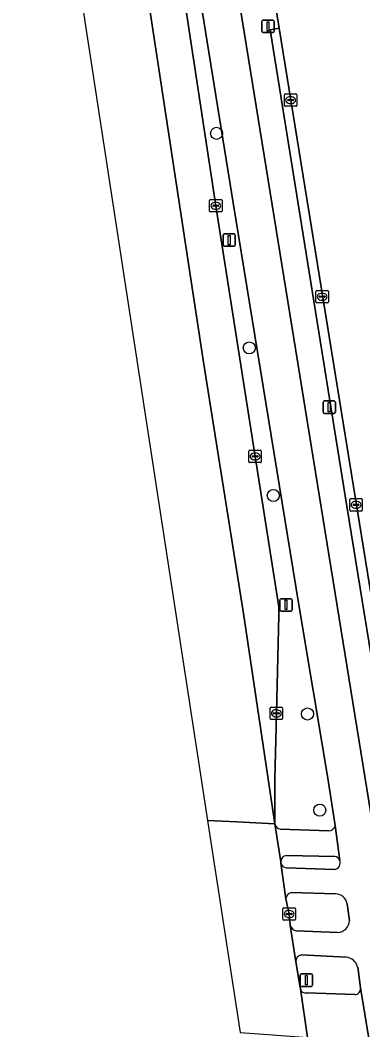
# Model space of a CAD drawing. Extents: x 160888 to 161385, y 386490 to 386908.
# Drawn here: x 160914.5 to 160942.2, y 386590.1 to 386671.6 of the extents above; entities that cross this region are included whole.
import ezdxf

# ---------------------------------------------------------------- set-up
doc = ezdxf.new("R2010")
doc.units = 0
for name, color, linetype in [('IMGEO_Berm_groen', 7, 'Continuous'), ('IMGEO_Boom', 7, 'Continuous'), ('IMGEO_Fietspad_gesloten', 7, 'Continuous'), ('IMGEO_Groenvoorziening', 7, 'Continuous'), ('IMGEO_Haag', 7, 'Continuous'), ('IMGEO_Kolk', 7, 'Continuous'), ('IMGEO_Lichtmast', 7, 'Continuous'), ('IMGEO_Rijbaan_lokaal_gesloten', 7, 'Continuous'), ('IMGEO_Rijbaan_lokaal_open', 7, 'Continuous'), ('IMGEO_Verkeerseiland_open', 7, 'Continuous'), ('IMGEO_Voetpad_open', 7, 'Continuous')]:
    doc.layers.add(name, color=color, linetype=linetype)

msp = doc.modelspace()

# ---------------------------------------------------------------- linework, layer by layer
at = {"layer": 'IMGEO_Berm_groen'}
for points in [[(160922.94, 386706.686), (160922.993, 386704.258), (160923.909, 386698.07), (160927.101, 386677.842), (160930.347, 386656.596), (160933.524, 386636.354), (160935.436, 386624.216), (160935.438, 386623.528), (160935.246, 386615.609), (160935.115, 386610.302), (160935.118, 386606.678)], [(160931.762, 386656.821), (160924.065, 386704.353), (160923.881, 386705.616), (160924.045, 386705.64), (160923.906, 386706.637)], [(160940.002, 386606.539), (160939.405, 386610.379), (160937.033, 386624.536), (160931.762, 386656.821)], [(160935.562, 386606.248), (160939.476, 386606.128)]]:
    msp.add_lwpolyline(points, dxfattribs=at)
for centre, radius, start, end in [((160935.658, 386606.791), 0.551, 191.8234, 260.01201), ((160939.468, 386606.68), 0.552, 270.83529, 345.17063)]:
    msp.add_arc(centre, radius, start, end, dxfattribs=at)
at = {"layer": 'IMGEO_Boom'}
for centre in [(160930.407, 386662.44), (160933.054, 386645.116), (160935.001, 386633.196), (160937.765, 386615.559), (160938.753, 386607.795)]:
    msp.add_circle(centre, 0.489, dxfattribs=at)
at = {"layer": 'IMGEO_Fietspad_gesloten'}
for points in [[(160943.505, 386603.709), (160932.662, 386670.444), (160925.741, 386713.136)], [(160923.906, 386706.637), (160924.045, 386705.64), (160923.881, 386705.616), (160924.065, 386704.353), (160931.762, 386656.821), (160937.033, 386624.536), (160939.405, 386610.379), (160940.002, 386606.539), (160940.374, 386603.737)], [(160935.61, 386603.505), (160936.001, 386600.618)], [(160939.947, 386603.008), (160936.042, 386603.139)], [(160936.45, 386601.151), (160940.037, 386601.03)], [(160940.962, 386600.22), (160941.167, 386598.888)], [(160936.354, 386598.512), (160936.816, 386595.539)], [(160940.212, 386597.913), (160936.849, 386598.04)], [(160937.263, 386596.115), (160940.878, 386595.921)], [(160941.821, 386595.122), (160942.044, 386593.436), (160942.752, 386589.198), (160942.783, 386589.01), (160944.411, 386579.1), (160946.239, 386561.743), (160946.243, 386561.497), (160947.298, 386551.363), (160947.352, 386550.841), (160950.353, 386522.194), (160950.841, 386517.617), (160951.189, 386515.033), (160951.698, 386513.091), (160952.106, 386512.413), (160952.524, 386511.434), (160953.74, 386508.016), (160958.815, 386508.84)]]:
    msp.add_lwpolyline(points, dxfattribs=at)
for centre, radius, start, end in [((160939.885, 386603.534), 0.529, 276.67893, 22.60317), ((160936.089, 386603.633), 0.496, 194.9239, 264.53208), ((160936.621, 386600.551), 0.623, 105.91038, 173.86795), ((160940.008, 386600.064), 0.966, 9.28912, 88.2952), ((160940.157, 386598.922), 1.011, 273.12124, 358.0662), ((160937.033, 386598.729), 0.713, 197.70754, 255.0175), ((160937.384, 386595.559), 0.569, 102.31713, 182.05696), ((160940.782, 386594.852), 1.073, 14.55928, 84.89179)]:
    msp.add_arc(centre, radius, start, end, dxfattribs=at)
at = {"layer": 'IMGEO_Groenvoorziening'}
msp.add_lwpolyline([(160944.92, 386612.838), (160935.462, 386670.942), (160934.732, 386670.802), (160940.942, 386632.337), (160944.16, 386612.627)], close=True, dxfattribs=at)
at = {"layer": 'IMGEO_Haag'}
msp.add_lwpolyline([(160944.92, 386612.838), (160935.462, 386670.942), (160934.732, 386670.802), (160940.942, 386632.337), (160944.16, 386612.627)], close=True, dxfattribs=at)
at = {"layer": 'IMGEO_Kolk'}
for p, q in [((160935.971, 386665.624), (160936.823, 386665.624)), ((160935.896, 386664.698), (160935.896, 386665.55)), ((160936.155, 386665.118), (160936.155, 386665.13)), ((160936.593, 386665.081), (160936.195, 386665.081)), ((160936.198, 386665.167), (160936.596, 386665.167)), ((160936.407, 386664.844), (160936.382, 386664.844)), ((160936.384, 386665.404), (160936.409, 386665.404)), ((160936.639, 386665.13), (160936.639, 386665.118)), ((160936.897, 386665.55), (160936.897, 386664.698)), ((160936.823, 386664.624), (160935.971, 386664.624)), ((160929.846, 386656.17), (160929.846, 386657.022)), ((160929.921, 386657.096), (160930.773, 386657.096)), ((160930.334, 386656.876), (160930.359, 386656.876)), ((160930.847, 386657.022), (160930.847, 386656.17)), ((160930.773, 386656.096), (160929.921, 386656.096)), ((160930.105, 386656.59), (160930.105, 386656.602)), ((160930.543, 386656.553), (160930.145, 386656.553)), ((160930.148, 386656.639), (160930.546, 386656.639)), ((160930.357, 386656.316), (160930.332, 386656.316)), ((160930.589, 386656.602), (160930.589, 386656.59)), ((160938.447, 386648.825), (160938.447, 386649.677)), ((160938.522, 386649.751), (160939.374, 386649.751)), ((160938.935, 386649.531), (160938.96, 386649.531)), ((160939.448, 386649.677), (160939.448, 386648.825)), ((160939.374, 386648.751), (160938.522, 386648.751)), ((160938.706, 386649.245), (160938.706, 386649.257)), ((160939.144, 386649.208), (160938.746, 386649.208)), ((160938.749, 386649.294), (160939.147, 386649.294)), ((160938.958, 386648.971), (160938.933, 386648.971)), ((160939.19, 386649.257), (160939.19, 386649.245)), ((160933.023, 386635.928), (160933.023, 386636.78)), ((160933.098, 386636.854), (160933.95, 386636.854)), ((160933.282, 386636.348), (160933.282, 386636.36)), ((160933.72, 386636.311), (160933.322, 386636.311)), ((160933.325, 386636.397), (160933.723, 386636.397)), ((160933.511, 386636.634), (160933.536, 386636.634)), ((160933.766, 386636.36), (160933.766, 386636.348)), ((160934.024, 386636.78), (160934.024, 386635.928)), ((160933.95, 386635.854), (160933.098, 386635.854)), ((160933.534, 386636.074), (160933.509, 386636.074)), ((160941.189, 386632.018), (160941.189, 386632.87)), ((160941.264, 386632.944), (160942.116, 386632.944)), ((160941.448, 386632.438), (160941.448, 386632.45)), ((160941.886, 386632.401), (160941.488, 386632.401)), ((160941.491, 386632.487), (160941.889, 386632.487)), ((160941.677, 386632.724), (160941.702, 386632.724)), ((160941.932, 386632.45), (160941.932, 386632.438)), ((160942.19, 386632.87), (160942.19, 386632.018)), ((160942.116, 386631.944), (160941.264, 386631.944)), ((160941.7, 386632.164), (160941.675, 386632.164)), ((160934.745, 386615.183), (160934.745, 386616.035)), ((160934.82, 386616.109), (160935.672, 386616.109)), ((160935.233, 386615.889), (160935.258, 386615.889)), ((160935.746, 386616.035), (160935.746, 386615.183)), ((160935.672, 386615.109), (160934.82, 386615.109)), ((160935.004, 386615.603), (160935.004, 386615.615)), ((160935.442, 386615.566), (160935.044, 386615.566)), ((160935.047, 386615.652), (160935.445, 386615.652)), ((160935.256, 386615.329), (160935.231, 386615.329)), ((160935.488, 386615.615), (160935.488, 386615.603)), ((160935.779, 386598.98), (160935.779, 386599.832)), ((160935.854, 386599.906), (160936.706, 386599.906)), ((160936.267, 386599.686), (160936.292, 386599.686)), ((160936.78, 386599.832), (160936.78, 386598.98)), ((160936.706, 386598.906), (160935.854, 386598.906)), ((160936.038, 386599.4), (160936.038, 386599.412)), ((160936.476, 386599.363), (160936.078, 386599.363)), ((160936.081, 386599.449), (160936.479, 386599.449)), ((160936.29, 386599.126), (160936.265, 386599.126)), ((160936.522, 386599.412), (160936.522, 386599.4))]:
    msp.add_line(p, q, dxfattribs=at)
for points in [[(160935.971, 386665.624), (160936.823, 386665.624)], [(160935.896, 386664.698), (160935.896, 386665.55)], [(160936.897, 386665.55), (160936.897, 386664.698)], [(160936.823, 386664.624), (160935.971, 386664.624)], [(160929.846, 386656.17), (160929.846, 386657.022)], [(160929.921, 386657.096), (160930.773, 386657.096)], [(160930.847, 386657.022), (160930.847, 386656.17)], [(160930.773, 386656.096), (160929.921, 386656.096)], [(160938.447, 386648.825), (160938.447, 386649.677)], [(160938.522, 386649.751), (160939.374, 386649.751)], [(160939.448, 386649.677), (160939.448, 386648.825)], [(160939.374, 386648.751), (160938.522, 386648.751)], [(160933.023, 386635.928), (160933.023, 386636.78)], [(160933.098, 386636.854), (160933.95, 386636.854)], [(160934.024, 386636.78), (160934.024, 386635.928)], [(160933.95, 386635.854), (160933.098, 386635.854)], [(160941.189, 386632.018), (160941.189, 386632.87)], [(160941.264, 386632.944), (160942.116, 386632.944)], [(160942.19, 386632.87), (160942.19, 386632.018)], [(160942.116, 386631.944), (160941.264, 386631.944)], [(160934.745, 386615.183), (160934.745, 386616.035)], [(160934.82, 386616.109), (160935.672, 386616.109)], [(160935.746, 386616.035), (160935.746, 386615.183)], [(160935.672, 386615.109), (160934.82, 386615.109)], [(160935.779, 386598.98), (160935.779, 386599.832)], [(160935.854, 386599.906), (160936.706, 386599.906)], [(160936.78, 386599.832), (160936.78, 386598.98)], [(160936.706, 386598.906), (160935.854, 386598.906)]]:
    msp.add_lwpolyline(points, dxfattribs=at)
for centre, radius, start, end in [((160935.973, 386665.548), 0.0765, 91.55205, 178.44795), ((160935.973, 386665.548), 0.0765, 91.55205, 178.44795), ((160936.821, 386665.548), 0.0765, 1.55205, 88.44795), ((160936.821, 386665.548), 0.0765, 1.55205, 88.44795), ((160936.195, 386665.127), 0.0403, 85.87752, 175.75265), ((160936.192, 386665.117), 0.0366, 178.93798, 274.71019), ((160936.596, 386665.124), 0.043, 264.86636, 352.45326), ((160936.6, 386665.129), 0.0386, 1.73085, 96.63898), ((160935.973, 386664.7), 0.0765, 181.55205, 268.44795), ((160935.973, 386664.7), 0.0765, 181.55205, 268.44795), ((160936.821, 386664.7), 0.0765, 271.55205, 358.44795), ((160936.821, 386664.7), 0.0765, 271.55205, 358.44795), ((160929.923, 386657.02), 0.0765, 91.55205, 178.44795), ((160929.923, 386657.02), 0.0765, 91.55205, 178.44795), ((160930.771, 386657.02), 0.0765, 1.55205, 88.44795), ((160930.771, 386657.02), 0.0765, 1.55205, 88.44795), ((160929.923, 386656.172), 0.0765, 181.55205, 268.44795), ((160929.923, 386656.172), 0.0765, 181.55205, 268.44795), ((160930.145, 386656.599), 0.0403, 85.87752, 175.75265), ((160930.142, 386656.589), 0.0366, 178.93798, 274.71019), ((160930.546, 386656.596), 0.043, 264.86636, 352.45326), ((160930.55, 386656.601), 0.0386, 1.73085, 96.63898), ((160930.771, 386656.172), 0.0765, 271.55205, 358.44795), ((160930.771, 386656.172), 0.0765, 271.55205, 358.44795), ((160938.524, 386649.675), 0.0765, 91.55205, 178.44795), ((160938.524, 386649.675), 0.0765, 91.55205, 178.44795), ((160939.372, 386649.675), 0.0765, 1.55205, 88.44795), ((160939.372, 386649.675), 0.0765, 1.55205, 88.44795), ((160938.524, 386648.827), 0.0765, 181.55205, 268.44795), ((160938.524, 386648.827), 0.0765, 181.55205, 268.44795), ((160938.746, 386649.254), 0.0403, 85.87752, 175.75265), ((160938.743, 386649.244), 0.0366, 178.93798, 274.71019), ((160939.147, 386649.251), 0.043, 264.86636, 352.45326), ((160939.151, 386649.256), 0.0386, 1.73085, 96.63898), ((160939.372, 386648.827), 0.0765, 271.55205, 358.44795), ((160939.372, 386648.827), 0.0765, 271.55205, 358.44795), ((160933.1, 386636.778), 0.0765, 91.55205, 178.44795), ((160933.1, 386636.778), 0.0765, 91.55205, 178.44795), ((160933.322, 386636.357), 0.0403, 85.87752, 175.75265), ((160933.319, 386636.347), 0.0366, 178.93798, 274.71019), ((160933.723, 386636.354), 0.043, 264.86636, 352.45326), ((160933.727, 386636.359), 0.0386, 1.73085, 96.63898), ((160933.948, 386636.778), 0.0765, 1.55205, 88.44795), ((160933.948, 386636.778), 0.0765, 1.55205, 88.44795), ((160933.1, 386635.93), 0.0765, 181.55205, 268.44795), ((160933.1, 386635.93), 0.0765, 181.55205, 268.44795), ((160933.948, 386635.93), 0.0765, 271.55205, 358.44795), ((160933.948, 386635.93), 0.0765, 271.55205, 358.44795), ((160941.266, 386632.868), 0.0765, 91.55205, 178.44795), ((160941.266, 386632.868), 0.0765, 91.55205, 178.44795), ((160941.488, 386632.447), 0.0403, 85.87752, 175.75265), ((160941.485, 386632.437), 0.0366, 178.93798, 274.71019), ((160941.889, 386632.444), 0.043, 264.86636, 352.45326), ((160941.893, 386632.449), 0.0386, 1.73085, 96.63898), ((160942.114, 386632.868), 0.0765, 1.55205, 88.44795), ((160942.114, 386632.868), 0.0765, 1.55205, 88.44795), ((160941.266, 386632.02), 0.0765, 181.55205, 268.44795), ((160941.266, 386632.02), 0.0765, 181.55205, 268.44795), ((160942.114, 386632.02), 0.0765, 271.55205, 358.44795), ((160942.114, 386632.02), 0.0765, 271.55205, 358.44795), ((160934.822, 386616.033), 0.0765, 91.55205, 178.44795), ((160934.822, 386616.033), 0.0765, 91.55205, 178.44795), ((160935.67, 386616.033), 0.0765, 1.55205, 88.44795), ((160935.67, 386616.033), 0.0765, 1.55205, 88.44795), ((160934.822, 386615.185), 0.0765, 181.55205, 268.44795), ((160934.822, 386615.185), 0.0765, 181.55205, 268.44795), ((160935.044, 386615.612), 0.0403, 85.87752, 175.75265), ((160935.041, 386615.602), 0.0366, 178.93798, 274.71019), ((160935.445, 386615.609), 0.043, 264.86636, 352.45326), ((160935.449, 386615.614), 0.0386, 1.73085, 96.63898), ((160935.67, 386615.185), 0.0765, 271.55205, 358.44795), ((160935.67, 386615.185), 0.0765, 271.55205, 358.44795), ((160935.856, 386599.83), 0.0765, 91.55205, 178.44795), ((160935.856, 386599.83), 0.0765, 91.55205, 178.44795), ((160936.704, 386599.83), 0.0765, 1.55205, 88.44795), ((160936.704, 386599.83), 0.0765, 1.55205, 88.44795), ((160935.856, 386598.982), 0.0765, 181.55205, 268.44795), ((160935.856, 386598.982), 0.0765, 181.55205, 268.44795), ((160936.078, 386599.409), 0.0403, 85.87752, 175.75265), ((160936.075, 386599.399), 0.0366, 178.93798, 274.71019), ((160936.479, 386599.406), 0.043, 264.86636, 352.45326), ((160936.483, 386599.411), 0.0386, 1.73085, 96.63898), ((160936.704, 386598.982), 0.0765, 271.55205, 358.44795), ((160936.704, 386598.982), 0.0765, 271.55205, 358.44795)]:
    msp.add_arc(centre, radius, start, end, dxfattribs=at)
for centre, major_axis, ratio, start_param, end_param in [((160936.383, 386665.124), (-0.387, 0.002), 0.722429, 4.712389, 7.853982), ((160936.408, 386665.124), (-0.39, 0.002), 0.717154, 1.570796, 4.712389), ((160930.333, 386656.596), (-0.387, 0.002), 0.722429, 4.712389, 7.853982), ((160930.358, 386656.596), (-0.39, 0.002), 0.717154, 1.570796, 4.712389), ((160938.934, 386649.251), (-0.387, 0.002), 0.722429, 4.712389, 7.853982), ((160938.959, 386649.251), (-0.39, 0.002), 0.717154, 1.570796, 4.712389), ((160933.51, 386636.354), (-0.387, 0.002), 0.722429, 4.712389, 7.853982), ((160933.535, 386636.354), (-0.39, 0.002), 0.717154, 1.570796, 4.712389), ((160941.676, 386632.444), (-0.387, 0.002), 0.722429, 4.712389, 7.853982), ((160941.701, 386632.444), (-0.39, 0.002), 0.717154, 1.570796, 4.712389), ((160935.232, 386615.609), (-0.387, 0.002), 0.722429, 4.712389, 7.853982), ((160935.257, 386615.609), (-0.39, 0.002), 0.717154, 1.570796, 4.712389), ((160936.266, 386599.406), (-0.387, 0.002), 0.722429, 4.712389, 7.853982), ((160936.291, 386599.406), (-0.39, 0.002), 0.717154, 1.570796, 4.712389)]:
    msp.add_ellipse(centre, major_axis=major_axis, ratio=ratio, start_param=start_param, end_param=end_param, dxfattribs=at)
at = {"layer": 'IMGEO_Lichtmast'}
for p, q in [((160934.07, 386670.679), (160934.07, 386671.479)), ((160934.07, 386671.479), (160934.07, 386670.679)), ((160934.17, 386671.579), (160934.96, 386671.579)), ((160934.96, 386671.579), (160934.17, 386671.579)), ((160935.06, 386671.479), (160935.06, 386670.679)), ((160935.06, 386670.679), (160935.06, 386671.479)), ((160934.96, 386670.579), (160934.17, 386670.579)), ((160934.17, 386670.579), (160934.96, 386670.579)), ((160930.931, 386653.421), (160930.931, 386654.221)), ((160930.931, 386654.221), (160930.931, 386653.421)), ((160931.031, 386654.321), (160931.821, 386654.321)), ((160931.821, 386654.321), (160931.031, 386654.321)), ((160931.921, 386654.221), (160931.921, 386653.421)), ((160931.921, 386653.421), (160931.921, 386654.221)), ((160931.821, 386653.321), (160931.031, 386653.321)), ((160931.031, 386653.321), (160931.821, 386653.321)), ((160939.026, 386639.931), (160939.026, 386640.731)), ((160939.026, 386640.731), (160939.026, 386639.931)), ((160939.126, 386640.831), (160939.916, 386640.831)), ((160939.916, 386640.831), (160939.126, 386640.831)), ((160940.016, 386640.731), (160940.016, 386639.931)), ((160940.016, 386639.931), (160940.016, 386640.731)), ((160939.916, 386639.831), (160939.126, 386639.831)), ((160939.126, 386639.831), (160939.916, 386639.831)), ((160935.63, 386624.867), (160936.42, 386624.867)), ((160936.42, 386624.867), (160935.63, 386624.867)), ((160935.53, 386623.967), (160935.53, 386624.767)), ((160935.53, 386624.767), (160935.53, 386623.967)), ((160936.52, 386624.767), (160936.52, 386623.967)), ((160936.52, 386623.967), (160936.52, 386624.767)), ((160936.42, 386623.867), (160935.63, 386623.867)), ((160935.63, 386623.867), (160936.42, 386623.867)), ((160937.171, 386593.665), (160937.171, 386594.465)), ((160937.171, 386594.465), (160937.171, 386593.665)), ((160937.271, 386594.565), (160938.061, 386594.565)), ((160938.061, 386594.565), (160937.271, 386594.565)), ((160938.161, 386594.465), (160938.161, 386593.665)), ((160938.161, 386593.665), (160938.161, 386594.465)), ((160938.061, 386593.565), (160937.271, 386593.565)), ((160937.271, 386593.565), (160938.061, 386593.565))]:
    msp.add_line(p, q, dxfattribs=at)
for points in [[(160934.49, 386671.454), (160934.64, 386671.454), (160934.64, 386670.704), (160934.49, 386670.704), (160934.49, 386671.454)], [(160931.351, 386654.196), (160931.501, 386654.196), (160931.501, 386653.446), (160931.351, 386653.446), (160931.351, 386654.196)], [(160939.446, 386640.706), (160939.596, 386640.706), (160939.596, 386639.956), (160939.446, 386639.956), (160939.446, 386640.706)], [(160935.95, 386624.742), (160936.1, 386624.742), (160936.1, 386623.992), (160935.95, 386623.992), (160935.95, 386624.742)], [(160937.591, 386594.44), (160937.741, 386594.44), (160937.741, 386593.69), (160937.591, 386593.69), (160937.591, 386594.44)]]:
    msp.add_lwpolyline(points, dxfattribs=at)
for centre, start, end in [((160934.17, 386671.479), 90, 180), ((160934.17, 386671.479), 90, 180), ((160934.96, 386671.479), 0, 90), ((160934.96, 386671.479), 360, 90), ((160934.17, 386670.679), 180, 270), ((160934.17, 386670.679), 180, 270), ((160934.96, 386670.679), 270, 0), ((160934.96, 386670.679), 270, 0), ((160931.031, 386654.221), 90, 180), ((160931.031, 386654.221), 90, 180), ((160931.821, 386654.221), 0, 90), ((160931.821, 386654.221), 360, 90), ((160931.031, 386653.421), 180, 270), ((160931.031, 386653.421), 180, 270), ((160931.821, 386653.421), 270, 0), ((160931.821, 386653.421), 270, 0), ((160939.126, 386640.731), 90, 180), ((160939.126, 386640.731), 90, 180), ((160939.916, 386640.731), 0, 90), ((160939.916, 386640.731), 360, 90), ((160939.126, 386639.931), 180, 270), ((160939.126, 386639.931), 180, 270), ((160939.916, 386639.931), 270, 0), ((160939.916, 386639.931), 270, 0), ((160935.63, 386624.767), 90, 180), ((160935.63, 386624.767), 90, 180), ((160936.42, 386624.767), 0, 90), ((160936.42, 386624.767), 360, 90), ((160935.63, 386623.967), 180, 270), ((160935.63, 386623.967), 180, 270), ((160936.42, 386623.967), 270, 0), ((160936.42, 386623.967), 270, 0), ((160937.271, 386594.465), 90, 180), ((160937.271, 386594.465), 90, 180), ((160938.061, 386594.465), 0, 90), ((160938.061, 386594.465), 360, 90), ((160937.271, 386593.665), 180, 270), ((160937.271, 386593.665), 180, 270), ((160938.061, 386593.665), 270, 0), ((160938.061, 386593.665), 270, 0)]:
    msp.add_arc(centre, 0.1, start, end, dxfattribs=at)
at = {"layer": 'IMGEO_Rijbaan_lokaal_gesloten'}
for points in [[(160923.909, 386698.07), (160922.993, 386704.258), (160922.94, 386706.686), (160919.76, 386706.26), (160924.863, 386673.321), (160929.36, 386643.975), (160932.577, 386623.664), (160935.118, 386606.678), (160935.115, 386610.302), (160935.246, 386615.609), (160935.438, 386623.528), (160935.436, 386624.216), (160933.524, 386636.354), (160930.347, 386656.596), (160927.101, 386677.842)], [(160929.683, 386606.968), (160932.058, 386606.841), (160935.118, 386606.678), (160932.577, 386623.664), (160929.36, 386643.975), (160924.863, 386673.321), (160919.76, 386706.26), (160914.518, 386705.52)], [(160932.317, 386589.851), (160934.57, 386589.683), (160937.755, 386589.447), (160937.185, 386593.356), (160937.167, 386593.482), (160936.816, 386595.539), (160936.354, 386598.512), (160936.28, 386599.406), (160936.001, 386600.618), (160935.61, 386603.505), (160935.593, 386603.629), (160935.118, 386606.678), (160932.058, 386606.841), (160929.683, 386606.968)]]:
    msp.add_lwpolyline(points, close=True, dxfattribs=at)
at = {"layer": 'IMGEO_Rijbaan_lokaal_open'}
msp.add_lwpolyline([(160938.313, 386692.341), (160934.662, 386675.85), (160935.462, 386670.942), (160944.92, 386612.838), (160945.153, 386611.458), (160945.894, 386607.394), (160946.192, 386606.5), (160947.462, 386603.756)], dxfattribs=at)
at = {"layer": 'IMGEO_Verkeerseiland_open'}
for points in [[(160939.967, 386604.058), (160936.073, 386604.129)], [(160935.593, 386603.629), (160935.61, 386603.505)], [(160936.042, 386603.139), (160939.947, 386603.008)], [(160936.001, 386600.618), (160936.28, 386599.406), (160936.354, 386598.512)], [(160940.037, 386601.03), (160936.45, 386601.151)], [(160941.167, 386598.888), (160940.962, 386600.22)], [(160936.849, 386598.04), (160940.212, 386597.913)], [(160936.816, 386595.539), (160937.167, 386593.482), (160937.185, 386593.356)], [(160940.878, 386595.921), (160937.263, 386596.115)], [(160942.044, 386593.436), (160941.821, 386595.122)], [(160937.672, 386593.03), (160941.588, 386592.905)]]:
    msp.add_lwpolyline(points, dxfattribs=at)
for centre, radius, start, end in [((160936.088, 386603.634), 0.495, 91.76252, 180.57576), ((160939.885, 386603.534), 0.529, 276.67893, 22.60317), ((160939.884, 386603.535), 0.53, 22.45586, 81.01861), ((160936.089, 386603.633), 0.496, 194.9239, 264.53208), ((160936.621, 386600.551), 0.623, 105.91038, 173.86795), ((160940.008, 386600.064), 0.966, 9.28912, 88.2952), ((160940.157, 386598.922), 1.011, 273.12124, 358.0662), ((160937.033, 386598.729), 0.713, 197.70754, 255.0175), ((160937.384, 386595.559), 0.569, 102.31713, 182.05696), ((160940.782, 386594.852), 1.073, 14.55928, 84.89179), ((160937.625, 386593.487), 0.459, 196.54054, 275.8624), ((160941.591, 386593.364), 0.459, 269.65336, 9.0375)]:
    msp.add_arc(centre, radius, start, end, dxfattribs=at)
at = {"layer": 'IMGEO_Voetpad_open'}
for points in [[(160925.741, 386713.136), (160932.662, 386670.444), (160943.505, 386603.709)], [(160946.424, 386603.319), (160946.508, 386603.339), (160947.462, 386603.756), (160946.192, 386606.5), (160945.894, 386607.394), (160945.153, 386611.458), (160944.92, 386612.838), (160944.16, 386612.627), (160940.942, 386632.337), (160934.732, 386670.802), (160935.462, 386670.942), (160934.662, 386675.85), (160938.313, 386692.341)], [(160935.118, 386606.678), (160935.593, 386603.629)], [(160939.476, 386606.128), (160935.562, 386606.248)], [(160940.374, 386603.737), (160940.002, 386606.539)], [(160936.073, 386604.129), (160939.967, 386604.058)], [(160937.185, 386593.356), (160937.755, 386589.447)], [(160942.752, 386589.198), (160942.044, 386593.436)], [(160941.588, 386592.905), (160937.672, 386593.03)]]:
    msp.add_lwpolyline(points, dxfattribs=at)
for centre, radius, start, end in [((160935.658, 386606.791), 0.551, 191.8234, 260.01201), ((160939.468, 386606.68), 0.552, 270.83529, 345.17063), ((160936.088, 386603.634), 0.495, 91.76252, 180.57576), ((160939.884, 386603.535), 0.53, 22.45586, 81.01861), ((160937.625, 386593.487), 0.459, 196.54054, 275.8624), ((160941.591, 386593.364), 0.459, 269.65336, 9.0375)]:
    msp.add_arc(centre, radius, start, end, dxfattribs=at)

doc.saveas('drawing.dxf')
